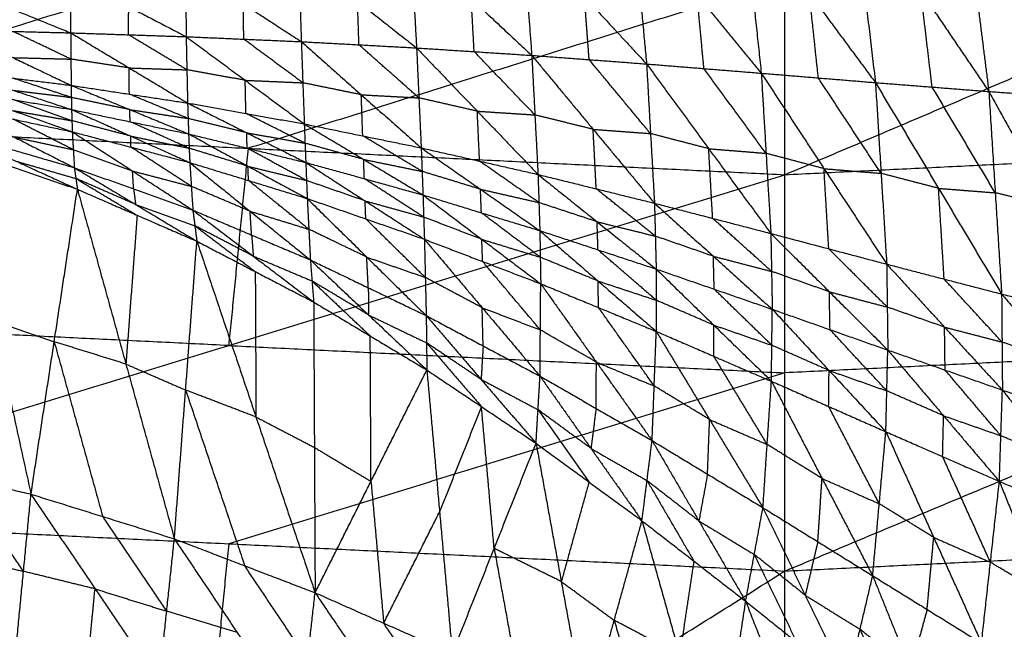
# Model space of a CAD drawing. Header units: millimetres. Extents: x -106 to 110, y -96 to 120.
# Tile 443 of 656: x -4.47 to 3.62, y -81.85 to -76.83. Entities that reach past the tile are written whole.
import ezdxf

# ---------------------------------------------------------------- set-up
doc = ezdxf.new("R2010")
doc.units = ezdxf.units.MM
doc.header["$MEASUREMENT"] = 0
doc.layers.add('Default', color=7, linetype='Continuous', true_color=0x000000)

msp = doc.modelspace()

# ---------------------------------------------------------------- linework, layer by layer
at = {"layer": 'Default'}
for points in [[(1.8192, -78.1082, 7.9444), (6.076, -76.2964, 7.4488), (10.3328, -74.4847, 6.9532)], [(-7.0086, -77.6745, 7.9444), (-2.5947, -76.2887, 7.4488), (1.8192, -74.903, 6.9532)], [(1.8192, -78.1082, 7.9444), (1.8192, -76.5056, 7.4488), (1.8192, -74.903, 6.9532)], [(3.2726, -75.6627, 3.078), (3.3844, -76.5434, 3.0122), (3.4961, -77.424, 2.9465)], [(3.2726, -75.6627, 3.078), (3.8495, -76.5761, 2.9339), (4.4264, -77.4894, 2.7897)], [(2.376, -75.773, 3.2312), (2.4698, -76.562, 3.1687), (2.5636, -77.3509, 3.1062)], [(2.376, -75.773, 3.2312), (2.936, -76.5985, 3.0888), (3.4961, -77.424, 2.9465)], [(1.4756, -75.8814, 3.3863), (1.5502, -76.5774, 3.3267), (1.6248, -77.2735, 3.2671)], [(1.4756, -75.8814, 3.3863), (2.0196, -76.6161, 3.2462), (2.5636, -77.3509, 3.1062)], [(0.5689, -75.989, 3.5409), (0.6253, -76.5932, 3.4836), (0.6816, -77.1974, 3.4264)], [(0.5689, -75.989, 3.5409), (1.0969, -76.6312, 3.404), (1.6248, -77.2735, 3.2671)], [(-0.3405, -76.0945, 3.692), (-0.3014, -76.6107, 3.6368), (-0.2623, -77.127, 3.5815)], [(-0.3405, -76.0945, 3.692), (0.1705, -76.646, 3.5592), (0.6816, -77.1974, 3.4264)], [(-1.2579, -76.1985, 3.8388), (-1.2337, -76.632, 3.7852), (-1.2095, -77.0655, 3.7316)], [(-1.2579, -76.1985, 3.8388), (-0.7601, -76.6627, 3.7101), (-0.2623, -77.127, 3.5815)], [(-2.1805, -76.2989, 3.9804), (-2.1689, -76.6565, 3.9287), (-2.1572, -77.0141, 3.877)], [(-2.1805, -76.2989, 3.9804), (-1.695, -76.6822, 3.856), (-1.2095, -77.0655, 3.7316)], [(-3.109, -76.3939, 4.1165), (-3.1067, -76.6835, 4.0672), (-3.1043, -76.9731, 4.018)], [(-3.109, -76.3939, 4.1165), (-2.6331, -76.704, 3.9967), (-2.1572, -77.0141, 3.877)], [(-4.0532, -76.9417, 4.154), (-4.0509, -76.7114, 4.2001), (-4.0485, -76.4811, 4.2462)], [(-4.0485, -76.4811, 4.2462), (-3.5764, -76.7271, 4.1321), (-3.1043, -76.9731, 4.018)], [(1.8192, -76.5056, 7.4488), (-0.3878, -77.1985, 7.6966), (-2.5947, -77.8913, 7.9444)], [(-4.9989, -76.557, 4.3684), (-4.526, -76.7493, 4.2612), (-4.0532, -76.9417, 4.154)], [(-0.7359, -77.0962, 3.6565), (-0.748, -76.8795, 3.6833), (-0.7601, -76.6627, 3.7101)], [(0.2096, -77.1622, 3.5039), (0.1901, -76.9041, 3.5316), (0.1705, -76.646, 3.5592)], [(1.1532, -77.2355, 3.3467), (1.1251, -76.9333, 3.3753), (1.0969, -76.6312, 3.404)], [(2.0942, -77.3122, 3.1866), (2.0569, -76.9641, 3.2164), (2.0196, -76.6161, 3.2462)], [(3.0299, -77.3874, 3.0263), (2.9829, -76.993, 3.0576), (2.936, -76.5985, 3.0888)], [(-3.5788, -76.9574, 4.086), (-3.5776, -76.8423, 4.109), (-3.5764, -76.7271, 4.1321)], [(-2.6308, -76.9936, 3.9475), (-2.632, -76.8488, 3.9721), (-2.6331, -76.704, 3.9967)], [(-1.6834, -77.0398, 3.8043), (-1.6892, -76.861, 3.8301), (-1.695, -76.6822, 3.856)], [(-5.0066, -76.9176, 4.2845), (-4.5299, -76.9296, 4.2192), (-4.0532, -76.9417, 4.154)], [(-5.0066, -76.9176, 4.2845), (-4.5285, -77.1455, 4.2615), (-4.0503, -77.3735, 4.2386)], [(-4.0518, -77.1576, 4.1963), (-4.2908, -77.0436, 4.2077), (-4.5299, -76.9296, 4.2192)], [(-4.0532, -76.9417, 4.154), (-4.0518, -77.1576, 4.1963), (-4.0503, -77.3735, 4.2386)], [(-4.0532, -76.9417, 4.154), (-3.5788, -76.9574, 4.086), (-3.1043, -76.9731, 4.018)], [(-4.0532, -76.9417, 4.154), (-3.5729, -77.2302, 4.1416), (-3.0925, -77.5188, 4.1292)], [(-3.0984, -77.2459, 4.0736), (-3.3386, -77.1017, 4.0798), (-3.5788, -76.9574, 4.086)], [(-3.1043, -76.9731, 4.018), (-3.0984, -77.2459, 4.0736), (-3.0925, -77.5188, 4.1292)], [(-3.1043, -76.9731, 4.018), (-2.6308, -76.9936, 3.9475), (-2.1572, -77.0141, 3.877)], [(-3.1043, -76.9731, 4.018), (-2.6186, -77.3319, 4.0188), (-2.1329, -77.6907, 4.0197)], [(-2.1451, -77.3524, 3.9483), (-2.3879, -77.173, 3.9479), (-2.6308, -76.9936, 3.9475)], [(-2.1572, -77.0141, 3.877), (-2.1451, -77.3524, 3.9483), (-2.1329, -77.6907, 4.0197)], [(-2.1572, -77.0141, 3.877), (-1.6834, -77.0398, 3.8043), (-1.2095, -77.0655, 3.7316)], [(-2.1572, -77.0141, 3.877), (-1.6644, -77.4508, 3.8935), (-1.1716, -77.8876, 3.91)], [(-1.1906, -77.4765, 3.8208), (-1.437, -77.2582, 3.8125), (-1.6834, -77.0398, 3.8043)], [(-1.2095, -77.0655, 3.7316), (-1.1906, -77.4765, 3.8208), (-1.1716, -77.8876, 3.91)], [(-1.2095, -77.0655, 3.7316), (-0.7359, -77.0962, 3.6565), (-0.2623, -77.127, 3.5815)], [(-1.2095, -77.0655, 3.7316), (-0.7103, -77.5859, 3.7653), (-0.2112, -78.1063, 3.799)], [(-4.5285, -77.1455, 4.2615), (-4.2901, -77.1516, 4.2289), (-4.0518, -77.1576, 4.1963)], [(-3.5729, -77.2302, 4.1416), (-3.8123, -77.1939, 4.1689), (-4.0518, -77.1576, 4.1963)], [(-0.2367, -77.6166, 3.6902), (-0.4863, -77.3564, 3.6734), (-0.7359, -77.0962, 3.6565)], [(-0.2623, -77.127, 3.5815), (-0.2367, -77.6166, 3.6902), (-0.2112, -78.1063, 3.799)], [(-0.2623, -77.127, 3.5815), (0.2096, -77.1622, 3.5039), (0.6816, -77.1974, 3.4264)], [(-0.2623, -77.127, 3.5815), (0.2422, -77.735, 3.6334), (0.7467, -78.343, 3.6853)], [(-3.5714, -77.4461, 4.1839), (-3.5721, -77.3382, 4.1627), (-3.5729, -77.2302, 4.1416)], [(-3.5729, -77.2302, 4.1416), (-3.3356, -77.2381, 4.1076), (-3.0984, -77.2459, 4.0736)], [(0.7141, -77.7702, 3.5558), (0.4619, -77.4662, 3.5299), (0.2096, -77.1622, 3.5039)], [(0.6816, -77.1974, 3.4264), (0.7141, -77.7702, 3.5558), (0.7467, -78.343, 3.6853)], [(0.6816, -77.1974, 3.4264), (1.1532, -77.2355, 3.3467), (1.6248, -77.2735, 3.2671)], [(0.6816, -77.1974, 3.4264), (1.1925, -77.8946, 3.4979), (1.7034, -78.5918, 3.5695)], [(1.6641, -77.9326, 3.4183), (1.4087, -77.5841, 3.3825), (1.1532, -77.2355, 3.3467)], [(-5.011, -77.2544, 4.3479), (-4.5307, -77.3139, 4.2932), (-4.0503, -77.3735, 4.2386)], [(-5.011, -77.2544, 4.3479), (-4.5287, -77.4136, 4.3374), (-4.0464, -77.5727, 4.327)], [(-4.0484, -77.4731, 4.2828), (-4.2895, -77.3935, 4.288), (-4.5307, -77.3139, 4.2932)], [(-2.6186, -77.3319, 4.0188), (-2.8585, -77.2889, 4.0462), (-3.0984, -77.2459, 4.0736)], [(1.6248, -77.2735, 3.2671), (1.6641, -77.9326, 3.4183), (1.7034, -78.5918, 3.5695)], [(1.6248, -77.2735, 3.2671), (2.0942, -77.3122, 3.1866), (2.5636, -77.3509, 3.1062)], [(1.6248, -77.2735, 3.2671), (2.1405, -78.0587, 3.36), (2.6561, -78.8439, 3.4529)], [(2.6099, -78.0974, 3.2795), (2.352, -77.7048, 3.2331), (2.0942, -77.3122, 3.1866)], [(-4.0503, -77.3735, 4.2386), (-4.0484, -77.4731, 4.2828), (-4.0464, -77.5727, 4.327)], [(-4.0503, -77.3735, 4.2386), (-3.5714, -77.4461, 4.1839), (-3.0925, -77.5188, 4.1292)], [(-4.0503, -77.3735, 4.2386), (-3.5673, -77.5731, 4.2394), (-3.0843, -77.7728, 4.2402)], [(-2.6127, -77.6047, 4.0744), (-2.6157, -77.4683, 4.0466), (-2.6186, -77.3319, 4.0188)], [(-2.6186, -77.3319, 4.0188), (-2.3818, -77.3422, 3.9836), (-2.1451, -77.3524, 3.9483)], [(-1.6644, -77.4508, 3.8935), (-1.9047, -77.4016, 3.9209), (-2.1451, -77.3524, 3.9483)], [(2.5636, -77.3509, 3.1062), (2.6099, -78.0974, 3.2795), (2.6561, -78.8439, 3.4529)], [(2.5636, -77.3509, 3.1062), (3.0299, -77.3874, 3.0263), (3.4961, -77.424, 2.9465)], [(2.5636, -77.3509, 3.1062), (3.0825, -78.2205, 3.2218), (3.6013, -79.0902, 3.3374)], [(3.5487, -78.2571, 3.142), (3.2893, -77.8223, 3.0842), (3.0299, -77.3874, 3.0263)], [(-5.0123, -77.4082, 4.4175), (-4.5294, -77.4905, 4.3722), (-4.0464, -77.5727, 4.327)], [(-5.0123, -77.4082, 4.4175), (-4.5265, -77.5819, 4.432), (-4.0408, -77.7556, 4.4465)], [(-4.5287, -77.4136, 4.3374), (-4.2886, -77.4433, 4.3101), (-4.0484, -77.4731, 4.2828)], [(-3.5673, -77.5731, 4.2394), (-3.8079, -77.5231, 4.2611), (-4.0484, -77.4731, 4.2828)], [(-3.0884, -77.6458, 4.1847), (-3.3299, -77.546, 4.1843), (-3.5714, -77.4461, 4.1839)], [(-1.6522, -77.7891, 3.9648), (-1.6583, -77.62, 3.9291), (-1.6644, -77.4508, 3.8935)], [(-1.6644, -77.4508, 3.8935), (-1.4275, -77.4637, 3.8571), (-1.1906, -77.4765, 3.8208)], [(-0.7103, -77.5859, 3.7653), (-0.9505, -77.5312, 3.793), (-1.1906, -77.4765, 3.8208)], [(3.4961, -77.424, 2.9465), (3.5487, -78.2571, 3.142), (3.6013, -79.0902, 3.3374)], [(3.4961, -77.424, 2.9465), (3.9613, -77.4567, 2.8681), (4.4264, -77.4894, 2.7897)], [(3.4961, -77.424, 2.9465), (4.0205, -78.3739, 3.0853), (4.5448, -79.3239, 3.2242)], [(-5.0128, -77.5477, 4.5126), (-4.5268, -77.6516, 4.4796), (-4.0408, -77.7556, 4.4465)], [(-5.0128, -77.5477, 4.5126), (-4.5182, -77.7993, 4.6519), (-4.0236, -78.0509, 4.7911)], [(-4.0436, -77.6641, 4.3867), (-4.2865, -77.5773, 4.3795), (-4.5294, -77.4905, 4.3722)], [(-3.0925, -77.5188, 4.1292), (-3.0884, -77.6458, 4.1847), (-3.0843, -77.7728, 4.2402)], [(-3.0925, -77.5188, 4.1292), (-2.6127, -77.6047, 4.0744), (-2.1329, -77.6907, 4.0197)], [(-3.0925, -77.5188, 4.1292), (-2.6066, -77.7633, 4.143), (-2.1207, -78.0079, 4.1567)], [(-4.5265, -77.5819, 4.432), (-4.2851, -77.623, 4.4094), (-4.0436, -77.6641, 4.3867)], [(-4.0464, -77.5727, 4.327), (-4.0436, -77.6641, 4.3867), (-4.0408, -77.7556, 4.4465)], [(-4.0464, -77.5727, 4.327), (-3.5654, -77.6728, 4.2836), (-3.0843, -77.7728, 4.2402)], [(-4.0464, -77.5727, 4.327), (-3.5604, -77.7906, 4.3578), (-3.0744, -78.0086, 4.3887)], [(-3.5654, -77.6728, 4.2836), (-3.5663, -77.6229, 4.2615), (-3.5673, -77.5731, 4.2394)], [(-3.5673, -77.5731, 4.2394), (-3.3279, -77.6095, 4.212), (-3.0884, -77.6458, 4.1847)], [(-2.1268, -77.8493, 4.0882), (-2.3697, -77.727, 4.0813), (-2.6127, -77.6047, 4.0744)], [(-0.6914, -77.9969, 3.8545), (-0.7009, -77.7914, 3.8099), (-0.7103, -77.5859, 3.7653)], [(-0.7103, -77.5859, 3.7653), (-0.4735, -77.6012, 3.7277), (-0.2367, -77.6166, 3.6902)], [(0.2422, -77.735, 3.6334), (0.0027, -77.6758, 3.6618), (-0.2367, -77.6166, 3.6902)], [(-7.0086, -77.6745, 7.9444), (-2.5947, -77.8913, 7.9444), (1.8192, -78.1082, 7.9444)], [(-4.0322, -77.9032, 4.6188), (-4.2795, -77.7774, 4.5492), (-4.5268, -77.6516, 4.4796)], [(-3.5604, -77.7906, 4.3578), (-3.802, -77.7274, 4.3723), (-4.0436, -77.6641, 4.3867)], [(-3.0794, -77.8907, 4.3145), (-3.3224, -77.7817, 4.299), (-3.5654, -77.6728, 4.2836)], [(-2.6066, -77.7633, 4.143), (-2.8475, -77.7046, 4.1638), (-3.0884, -77.6458, 4.1847)], [(-2.1329, -77.6907, 4.0197), (-2.1268, -77.8493, 4.0882), (-2.1207, -78.0079, 4.1567)], [(-2.1329, -77.6907, 4.0197), (-1.6522, -77.7891, 3.9648), (-1.1716, -77.8876, 3.91)], [(-2.1329, -77.6907, 4.0197), (-1.645, -77.9827, 4.0479), (-1.157, -78.2748, 4.0762)], [(1.8192, -81.3684, 9.1165), (6.2331, -79.5214, 8.5305), (10.6469, -77.6745, 7.9444)], [(1.8192, -78.1082, 7.9444), (6.2331, -77.8913, 7.9444), (10.6469, -77.6745, 7.9444)], [(-5.0111, -77.7647, 4.7887), (-4.5174, -77.9078, 4.7899), (-4.0236, -78.0509, 4.7911)], [(-5.0111, -77.7647, 4.7887), (-4.5048, -77.9966, 5.0207), (-3.9984, -78.2285, 5.2527)], [(-4.5182, -77.7993, 4.6519), (-4.2752, -77.8513, 4.6353), (-4.0322, -77.9032, 4.6188)], [(-4.0408, -77.7556, 4.4465), (-4.0322, -77.9032, 4.6188), (-4.0236, -78.0509, 4.7911)], [(-4.0408, -77.7556, 4.4465), (-3.5576, -77.8821, 4.4176), (-3.0744, -78.0086, 4.3887)], [(-4.0408, -77.7556, 4.4465), (-3.5449, -78.078, 4.6299), (-3.0491, -78.4005, 4.8132)], [(-3.5576, -77.8821, 4.4176), (-3.559, -77.8364, 4.3877), (-3.5604, -77.7906, 4.3578)], [(-3.5604, -77.7906, 4.3578), (-3.3199, -77.8407, 4.3361), (-3.0794, -77.8907, 4.3145)], [(-3.0843, -77.7728, 4.2402), (-3.0794, -77.8907, 4.3145), (-3.0744, -78.0086, 4.3887)], [(-3.0843, -77.7728, 4.2402), (-2.6025, -77.8904, 4.1984), (-2.1207, -78.0079, 4.1567)], [(-3.0843, -77.7728, 4.2402), (-2.5963, -78.0388, 4.2893), (-2.1084, -78.3048, 4.3385)], [(-2.6025, -77.8904, 4.1984), (-2.6045, -77.8269, 4.1707), (-2.6066, -77.7633, 4.143)], [(-2.6066, -77.7633, 4.143), (-2.3667, -77.8063, 4.1156), (-2.1268, -77.8493, 4.0882)], [(-1.1643, -78.0812, 3.9931), (-1.4083, -77.9352, 3.9789), (-1.6522, -77.7891, 3.9648)], [(0.2677, -78.2246, 3.7421), (0.255, -77.9798, 3.6878), (0.2422, -77.735, 3.6334)], [(0.2422, -77.735, 3.6334), (0.4782, -77.7526, 3.5946), (0.7141, -77.7702, 3.5558)], [(1.1925, -77.8946, 3.4979), (0.9533, -77.8324, 3.5269), (0.7141, -77.7702, 3.5558)], [(-5.0059, -77.8813, 5.1548), (-4.6931, -79.3088, 4.8544), (-4.3802, -80.7362, 4.5541)], [(-5.0059, -77.8813, 5.1548), (-4.5022, -78.0549, 5.2038), (-3.9984, -78.2285, 5.2527)], [(-3.0618, -78.2045, 4.601), (-3.3097, -78.0433, 4.5093), (-3.5576, -77.8821, 4.4176)], [(-1.645, -77.9827, 4.0479), (-1.8859, -77.916, 4.068), (-2.1268, -77.8493, 4.0882)], [(-3.5449, -78.078, 4.6299), (-3.7886, -77.9906, 4.6243), (-4.0322, -77.9032, 4.6188)], [(-2.5963, -78.0388, 4.2893), (-2.8378, -77.9648, 4.3019), (-3.0794, -77.8907, 4.3145)], [(-2.5947, -77.8913, 7.9444), (-2.6746, -78.7025, 8.2375), (-2.7545, -79.5136, 8.5305)], [(-2.1145, -78.1564, 4.2476), (-2.3585, -78.0234, 4.223), (-2.6025, -77.8904, 4.1984)], [(-1.1716, -77.8876, 3.91), (-1.1643, -78.0812, 3.9931), (-1.157, -78.2748, 4.0762)], [(-1.1716, -77.8876, 3.91), (-0.6914, -77.9969, 3.8545), (-0.2112, -78.1063, 3.799)], [(-1.1716, -77.8876, 3.91), (-0.684, -78.2281, 3.9534), (-0.1963, -78.5687, 3.9969)], [(1.225, -78.4674, 3.6274), (1.2088, -78.181, 3.5627), (1.1925, -77.8946, 3.4979)], [(1.1925, -77.8946, 3.4979), (1.4283, -77.9136, 3.4581), (1.6641, -77.9326, 3.4183)], [(2.1405, -78.0587, 3.36), (1.9023, -77.9957, 3.3891), (1.6641, -77.9326, 3.4183)], [(-4.5048, -77.9966, 5.0207), (-4.2579, -78.0681, 5.0213), (-4.011, -78.1397, 5.0219)], [(-3.0744, -78.0086, 4.3887), (-3.0618, -78.2045, 4.601), (-3.0491, -78.4005, 4.8132)], [(-3.0744, -78.0086, 4.3887), (-2.5914, -78.1567, 4.3636), (-2.1084, -78.3048, 4.3385)], [(-3.0744, -78.0086, 4.3887), (-2.5787, -78.4089, 4.6213), (-2.0829, -78.8092, 4.8539)], [(-2.5914, -78.1567, 4.3636), (-2.5939, -78.0978, 4.3265), (-2.5963, -78.0388, 4.2893)], [(-2.5963, -78.0388, 4.2893), (-2.3554, -78.0976, 4.2685), (-2.1145, -78.1564, 4.2476)], [(-2.1207, -78.0079, 4.1567), (-2.1145, -78.1564, 4.2476), (-2.1084, -78.3048, 4.3385)], [(-2.1207, -78.0079, 4.1567), (-1.6389, -78.1413, 4.1164), (-1.157, -78.2748, 4.0762)], [(-2.1207, -78.0079, 4.1567), (-1.633, -78.3236, 4.2258), (-1.1454, -78.6393, 4.2949)], [(-1.6389, -78.1413, 4.1164), (-1.6419, -78.062, 4.0822), (-1.645, -77.9827, 4.0479)], [(-1.645, -77.9827, 4.0479), (-1.4046, -78.032, 4.0205), (-1.1643, -78.0812, 3.9931)], [(-0.2037, -78.3375, 3.8979), (-0.4476, -78.1672, 3.8762), (-0.6914, -77.9969, 3.8545)], [(-7.3282, -80.919, 9.1165), (-2.7545, -79.5136, 8.5305), (1.8192, -78.1082, 7.9444)], [(-4.0236, -78.0509, 4.7911), (-4.011, -78.1397, 5.0219), (-3.9984, -78.2285, 5.2527)], [(-4.0236, -78.0509, 4.7911), (-3.5363, -78.2257, 4.8021), (-3.0491, -78.4005, 4.8132)], [(-4.0236, -78.0509, 4.7911), (-3.5198, -78.3533, 5.0882), (-3.0161, -78.6556, 5.3852)], [(-3.5363, -78.2257, 4.8021), (-3.5406, -78.1519, 4.716), (-3.5449, -78.078, 4.6299)], [(-3.5449, -78.078, 4.6299), (-3.3033, -78.1413, 4.6154), (-3.0618, -78.2045, 4.601)], [(-0.684, -78.2281, 3.9534), (-0.9241, -78.1546, 3.9733), (-1.1643, -78.0812, 3.9931)], [(-0.2112, -78.1063, 3.799), (-0.2037, -78.3375, 3.8979), (-0.1963, -78.5687, 3.9969)], [(-0.2112, -78.1063, 3.799), (0.2677, -78.2246, 3.7421), (0.7467, -78.343, 3.6853)], [(-0.2112, -78.1063, 3.799), (0.2747, -78.4954, 3.8581), (0.7605, -78.8845, 3.9173)], [(1.8192, -81.3684, 9.1165), (1.8192, -79.7383, 8.5305), (1.8192, -78.1082, 7.9444)], [(2.1798, -78.7179, 3.5112), (2.1601, -78.3883, 3.4356), (2.1405, -78.0587, 3.36)], [(2.1405, -78.0587, 3.36), (2.3752, -78.078, 3.3198), (2.6099, -78.0974, 3.2795)], [(3.0825, -78.2205, 3.2218), (2.8462, -78.159, 3.2507), (2.6099, -78.0974, 3.2795)], [(-4.011, -78.1397, 5.0219), (-3.7591, -78.2909, 5.1704), (-3.5073, -78.4421, 5.319)], [(-3.5198, -78.3533, 5.0882), (-3.7654, -78.2465, 5.055), (-4.011, -78.1397, 5.0219)], [(-2.5787, -78.4089, 4.6213), (-2.8202, -78.3067, 4.6111), (-3.0618, -78.2045, 4.601)], [(-2.0957, -78.557, 4.5962), (-2.3435, -78.3569, 4.4799), (-2.5914, -78.1567, 4.3636)], [(-1.633, -78.3236, 4.2258), (-1.8738, -78.24, 4.2367), (-2.1145, -78.1564, 4.2476)], [(-1.1512, -78.4571, 4.1855), (-1.395, -78.2992, 4.151), (-1.6389, -78.1413, 4.1164)], [(-4.3802, -80.7362, 4.5541), (-4.1893, -79.4823, 4.9034), (-3.9984, -78.2285, 5.2527)], [(-3.9984, -78.2285, 5.2527), (-3.5998, -79.6659, 5.0105), (-3.2012, -81.1034, 4.7684)], [(-3.9984, -78.2285, 5.2527), (-3.5073, -78.4421, 5.319), (-3.0161, -78.6556, 5.3852)], [(-3.5363, -78.2257, 4.8021), (-3.5281, -78.2895, 4.9452), (-3.5198, -78.3533, 5.0882)], [(-1.157, -78.2748, 4.0762), (-1.1512, -78.4571, 4.1855), (-1.1454, -78.6393, 4.2949)], [(-1.157, -78.2748, 4.0762), (-0.6767, -78.4217, 4.0366), (-0.1963, -78.5687, 3.9969)], [(-1.157, -78.2748, 4.0762), (-0.6729, -78.6402, 4.166), (-0.1887, -79.0056, 4.2559)], [(-0.6767, -78.4217, 4.0366), (-0.6803, -78.3249, 3.995), (-0.684, -78.2281, 3.9534)], [(-0.684, -78.2281, 3.9534), (-0.4439, -78.2828, 3.9257), (-0.2037, -78.3375, 3.8979)], [(0.7536, -78.6138, 3.8013), (0.5107, -78.4192, 3.7717), (0.2677, -78.2246, 3.7421)], [(3.1287, -78.9671, 3.3952), (3.1056, -78.5938, 3.3085), (3.0825, -78.2205, 3.2218)], [(3.0825, -78.2205, 3.2218), (3.3156, -78.2388, 3.1819), (3.5487, -78.2571, 3.142)], [(4.0205, -78.3739, 3.0853), (3.7846, -78.3155, 3.1136), (3.5487, -78.2571, 3.142)], [(-3.5198, -78.3533, 5.0882), (-3.2762, -78.4407, 5.0937), (-3.0326, -78.5281, 5.0992)], [(-2.1084, -78.3048, 4.3385), (-2.0957, -78.557, 4.5962), (-2.0829, -78.8092, 4.8539)], [(-2.1084, -78.3048, 4.3385), (-1.6269, -78.4721, 4.3167), (-1.1454, -78.6393, 4.2949)], [(-2.1084, -78.3048, 4.3385), (-1.6193, -78.7863, 4.6247), (-1.1302, -79.2677, 4.9109)], [(-1.6269, -78.4721, 4.3167), (-1.6299, -78.3979, 4.2713), (-1.633, -78.3236, 4.2258)], [(-1.633, -78.3236, 4.2258), (-1.3921, -78.3903, 4.2057), (-1.1512, -78.4571, 4.1855)], [(0.2747, -78.4954, 3.8581), (0.0355, -78.4164, 3.878), (-0.2037, -78.3375, 3.8979)], [(0.7467, -78.343, 3.6853), (0.7536, -78.6138, 3.8013), (0.7605, -78.8845, 3.9173)], [(0.7467, -78.343, 3.6853), (1.225, -78.4674, 3.6274), (1.7034, -78.5918, 3.5695)], [(0.7467, -78.343, 3.6853), (1.2309, -78.7792, 3.7614), (1.7152, -79.2155, 3.8374)], [(-3.5073, -78.4421, 5.319), (-3.5535, -79.054, 5.1648), (-3.5998, -79.6659, 5.0105)], [(-3.0491, -78.4005, 4.8132), (-3.0326, -78.5281, 5.0992), (-3.0161, -78.6556, 5.3852)], [(-3.0491, -78.4005, 4.8132), (-2.566, -78.6048, 4.8335), (-2.0829, -78.8092, 4.8539)], [(-3.0491, -78.4005, 4.8132), (-2.5524, -78.7782, 5.182), (-2.0557, -79.1558, 5.5508)], [(-2.566, -78.6048, 4.8335), (-2.5723, -78.5069, 4.7274), (-2.5787, -78.4089, 4.6213)], [(-2.5787, -78.4089, 4.6213), (-2.3372, -78.4829, 4.6087), (-2.0957, -78.557, 4.5962)], [(-0.1925, -78.7871, 4.1264), (-0.4346, -78.6044, 4.0815), (-0.6767, -78.4217, 4.0366)], [(-3.0326, -78.5281, 5.0992), (-2.7843, -78.7169, 5.2836), (-2.5359, -78.9057, 5.468)], [(-2.5524, -78.7782, 5.182), (-2.7925, -78.6531, 5.1406), (-3.0326, -78.5281, 5.0992)], [(-1.1378, -78.9535, 4.6029), (-1.3823, -78.7128, 4.4598), (-1.6269, -78.4721, 4.3167)], [(-0.6729, -78.6402, 4.166), (-0.912, -78.5486, 4.1758), (-1.1512, -78.4571, 4.1855)], [(0.2821, -78.7266, 3.9571), (0.2784, -78.611, 3.9076), (0.2747, -78.4954, 3.8581)], [(0.2747, -78.4954, 3.8581), (0.5141, -78.5546, 3.8297), (0.7536, -78.6138, 3.8013)], [(1.7093, -78.9036, 3.7034), (1.4672, -78.6855, 3.6654), (1.225, -78.4674, 3.6274)], [(-2.566, -78.6048, 4.8335), (-2.5592, -78.6915, 5.0077), (-2.5524, -78.7782, 5.182)], [(-1.6193, -78.7863, 4.6247), (-1.8575, -78.6716, 4.6104), (-2.0957, -78.557, 4.5962)], [(-0.1963, -78.5687, 3.9969), (-0.1925, -78.7871, 4.1264), (-0.1887, -79.0056, 4.2559)], [(-0.1963, -78.5687, 3.9969), (0.2821, -78.7266, 3.9571), (0.7605, -78.8845, 3.9173)], [(-0.1963, -78.5687, 3.9969), (0.2827, -78.983, 4.1082), (0.7618, -79.3974, 4.2195)], [(1.2309, -78.7792, 3.7614), (0.9923, -78.6965, 3.7813), (0.7536, -78.6138, 3.8013)], [(1.7034, -78.5918, 3.5695), (1.7093, -78.9036, 3.7034), (1.7152, -79.2155, 3.8374)], [(1.7034, -78.5918, 3.5695), (2.1798, -78.7179, 3.5112), (2.6561, -78.8439, 3.4529)], [(1.7034, -78.5918, 3.5695), (2.1843, -79.0713, 3.6636), (2.6653, -79.5508, 3.7578)], [(-3.2012, -81.1034, 4.7684), (-3.1087, -79.8795, 5.0768), (-3.0161, -78.6556, 5.3852)], [(-3.0161, -78.6556, 5.3852), (-2.5359, -78.9057, 5.468), (-2.0557, -79.1558, 5.5508)], [(-3.0161, -78.6556, 5.3852), (-2.53, -80.1013, 5.2081), (-2.0439, -81.5469, 5.0309)], [(-1.1454, -78.6393, 4.2949), (-1.1378, -78.9535, 4.6029), (-1.1302, -79.2677, 4.9109)], [(-1.1454, -78.6393, 4.2949), (-0.67, -79.2025, 4.638), (-0.1945, -79.7656, 4.9811)], [(-1.1454, -78.6393, 4.2949), (-0.667, -78.8224, 4.2754), (-0.1887, -79.0056, 4.2559)], [(-0.667, -78.8224, 4.2754), (-0.6699, -78.7313, 4.2207), (-0.6729, -78.6402, 4.166)], [(-0.6729, -78.6402, 4.166), (-0.4327, -78.7136, 4.1462), (-0.1925, -78.7871, 4.1264)], [(0.7612, -79.141, 4.0684), (0.5216, -78.9338, 4.0128), (0.2821, -78.7266, 3.9571)], [(2.6607, -79.1974, 3.6053), (2.4202, -78.9576, 3.5582), (2.1798, -78.7179, 3.5112)], [(-2.5524, -78.7782, 5.182), (-2.3109, -78.8803, 5.1921), (-2.0693, -78.9825, 5.2023)], [(-2.0829, -78.8092, 4.8539), (-2.0693, -78.9825, 5.2023), (-2.0557, -79.1558, 5.5508)], [(-2.0829, -78.8092, 4.8539), (-1.6066, -79.0384, 4.8824), (-1.1302, -79.2677, 4.9109)], [(-2.0829, -78.8092, 4.8539), (-1.604, -79.2619, 5.2996), (-1.125, -79.7146, 5.7453)], [(-1.6066, -79.0384, 4.8824), (-1.6129, -78.9124, 4.7535), (-1.6193, -78.7863, 4.6247)], [(-1.6193, -78.7863, 4.6247), (-1.3785, -78.8699, 4.6138), (-1.1378, -78.9535, 4.6029)], [(-0.1916, -79.3856, 4.6185), (-0.4293, -79.104, 4.447), (-0.667, -78.8224, 4.2754)], [(0.2827, -78.983, 4.1082), (0.0451, -78.8851, 4.1173), (-0.1925, -78.7871, 4.1264)], [(1.2378, -79.05, 3.8773), (1.2344, -78.9146, 3.8194), (1.2309, -78.7792, 3.7614)], [(1.2309, -78.7792, 3.7614), (1.4701, -78.8414, 3.7324), (1.7093, -78.9036, 3.7034)], [(2.6561, -78.8439, 3.4529), (2.6607, -79.1974, 3.6053), (2.6653, -79.5508, 3.7578)], [(2.6561, -78.8439, 3.4529), (3.1287, -78.9671, 3.3952), (3.6013, -79.0902, 3.3374)], [(2.6561, -78.8439, 3.4529), (3.1319, -79.3619, 3.5663), (3.6077, -79.8799, 3.6797)], [(-2.5359, -78.9057, 5.468), (-2.533, -79.5035, 5.338), (-2.53, -80.1013, 5.2081)], [(0.7605, -78.8845, 3.9173), (0.7612, -79.141, 4.0684), (0.7618, -79.3974, 4.2195)], [(0.7605, -78.8845, 3.9173), (1.2344, -79.3458, 4.0513), (1.7083, -79.8071, 4.1853)], [(0.7605, -78.8845, 3.9173), (1.2378, -79.05, 3.8773), (1.7152, -79.2155, 3.8374)], [(2.1843, -79.0713, 3.6636), (1.9468, -78.9875, 3.6835), (1.7093, -78.9036, 3.7034)], [(-2.0693, -78.9825, 5.2023), (-1.8299, -79.2088, 5.4252), (-1.5904, -79.4352, 5.648)], [(-1.604, -79.2619, 5.2996), (-1.8367, -79.1222, 5.251), (-2.0693, -78.9825, 5.2023)], [(-0.67, -79.2025, 4.638), (-0.9039, -79.078, 4.6205), (-1.1378, -78.9535, 4.6029)], [(-0.1945, -79.7656, 4.9811), (-0.1916, -79.3856, 4.6185), (-0.1887, -79.0056, 4.2559)], [(-0.1887, -79.0056, 4.2559), (0.2691, -79.6504, 4.6591), (0.7269, -80.2952, 5.0623)], [(-0.1887, -79.0056, 4.2559), (0.2866, -79.2015, 4.2377), (0.7618, -79.3974, 4.2195)], [(0.2866, -79.2015, 4.2377), (0.2847, -79.0923, 4.173), (0.2827, -78.983, 4.1082)], [(0.2827, -78.983, 4.1082), (0.522, -79.062, 4.0883), (0.7612, -79.141, 4.0684)], [(3.6045, -79.485, 3.5086), (3.3666, -79.226, 3.4519), (3.1287, -78.9671, 3.3952)], [(-1.6066, -79.0384, 4.8824), (-1.6053, -79.1502, 5.091), (-1.604, -79.2619, 5.2996)], [(1.7118, -79.5113, 4.0114), (1.4748, -79.2807, 3.9444), (1.2378, -79.05, 3.8773)], [(2.1902, -79.3831, 3.7976), (2.1873, -79.2272, 3.7306), (2.1843, -79.0713, 3.6636)], [(2.1843, -79.0713, 3.6636), (2.4225, -79.1343, 3.6345), (2.6607, -79.1974, 3.6053)], [(3.6013, -79.0902, 3.3374), (3.6045, -79.485, 3.5086), (3.6077, -79.8799, 3.6797)], [(3.6013, -79.0902, 3.3374), (4.0731, -79.207, 3.2808), (4.5448, -79.3239, 3.2242)], [(3.6013, -79.0902, 3.3374), (4.0754, -79.6425, 3.4706), (4.5494, -80.1948, 3.6037)], [(-2.0557, -79.1558, 5.5508), (-2.0498, -80.3513, 5.2908), (-2.0439, -81.5469, 5.0309)], [(-2.0557, -79.1558, 5.5508), (-1.5904, -79.4352, 5.648), (-1.125, -79.7146, 5.7453)], [(1.2344, -79.3458, 4.0513), (0.9978, -79.2434, 4.0599), (0.7612, -79.141, 4.0684)], [(-1.604, -79.2619, 5.2996), (-1.3658, -79.3765, 5.3139), (-1.1276, -79.4911, 5.3281)], [(-0.6624, -79.5167, 4.946), (-0.6662, -79.3596, 4.792), (-0.67, -79.2025, 4.638)], [(-0.67, -79.2025, 4.638), (-0.4308, -79.294, 4.6283), (-0.1916, -79.3856, 4.6185)], [(0.7444, -79.8463, 4.6409), (0.5155, -79.5239, 4.4393), (0.2866, -79.2015, 4.2377)], [(1.7083, -79.8071, 4.1853), (1.7118, -79.5113, 4.0114), (1.7152, -79.2155, 3.8374)], [(1.7152, -79.2155, 3.8374), (2.1822, -79.7189, 3.9952), (2.6493, -80.2223, 4.1531)], [(1.7152, -79.2155, 3.8374), (2.1902, -79.3831, 3.7976), (2.6653, -79.5508, 3.7578)], [(3.1319, -79.3619, 3.5663), (2.8963, -79.2796, 3.5858), (2.6607, -79.1974, 3.6053)], [(-2.7545, -79.5136, 8.5305), (-4.9614, -79.4052, 8.5305), (-7.1684, -79.2967, 8.5305)], [(-4.6931, -79.3088, 4.8544), (-4.4412, -79.3955, 4.8789), (-4.1893, -79.4823, 4.9034)], [(-1.1302, -79.2677, 4.9109), (-1.1276, -79.4911, 5.3281), (-1.125, -79.7146, 5.7453)], [(-1.1302, -79.2677, 4.9109), (-0.6787, -79.7924, 5.4378), (-0.2273, -80.3172, 5.9646)], [(-1.1302, -79.2677, 4.9109), (-0.6624, -79.5167, 4.946), (-0.1945, -79.7656, 4.9811)], [(0.2691, -79.6504, 4.6591), (0.0388, -79.518, 4.6388), (-0.1916, -79.3856, 4.6185)], [(0.7269, -80.2952, 5.0623), (0.7444, -79.8463, 4.6409), (0.7618, -79.3974, 4.2195)], [(0.7618, -79.3974, 4.2195), (1.2002, -80.1223, 4.6862), (1.6386, -80.8472, 5.1528)], [(0.7618, -79.3974, 4.2195), (1.2351, -79.6023, 4.2024), (1.7083, -79.8071, 4.1853)], [(1.2351, -79.6023, 4.2024), (1.2348, -79.4741, 4.1269), (1.2344, -79.3458, 4.0513)], [(1.2344, -79.3458, 4.0513), (1.4731, -79.4286, 4.0313), (1.7118, -79.5113, 4.0114)], [(2.6573, -79.8865, 3.9554), (2.4237, -79.6348, 3.8765), (2.1902, -79.3831, 3.7976)], [(3.1365, -79.7153, 3.7187), (3.1342, -79.5386, 3.6425), (3.1319, -79.3619, 3.5663)], [(3.1319, -79.3619, 3.5663), (3.3682, -79.4235, 3.5374), (3.6045, -79.485, 3.5086)], [(-4.1893, -79.4823, 4.9034), (-3.99, -80.2011, 4.7823), (-3.7907, -80.9198, 4.6612)], [(-3.5998, -79.6659, 5.0105), (-3.8946, -79.5741, 4.957), (-4.1893, -79.4823, 4.9034)], [(-1.5845, -80.6307, 5.3881), (-1.5874, -80.0329, 5.5181), (-1.5904, -79.4352, 5.648)], [(-1.1276, -79.4911, 5.3281), (-0.9019, -79.7535, 5.5916), (-0.6761, -80.0159, 5.855)], [(-0.6787, -79.7924, 5.4378), (-0.9032, -79.6418, 5.3829), (-1.1276, -79.4911, 5.3281)], [(4.0754, -79.6425, 3.4706), (3.8399, -79.5638, 3.4896), (3.6045, -79.485, 3.5086)], [(-2.7545, -79.5136, 8.5305), (-0.4677, -79.6259, 8.5305), (1.8192, -79.7383, 8.5305)], [(-0.6624, -79.5167, 4.946), (-0.6706, -79.6546, 5.1919), (-0.6787, -79.7924, 5.4378)], [(2.1822, -79.7189, 3.9952), (1.947, -79.6151, 4.0033), (1.7118, -79.5113, 4.0114)], [(6.2331, -79.5214, 8.5305), (4.0261, -79.6298, 8.5305), (1.8192, -79.7383, 8.5305)], [(2.6493, -80.2223, 4.1531), (2.6573, -79.8865, 3.9554), (2.6653, -79.5508, 3.7578)], [(2.6653, -79.5508, 3.7578), (3.1239, -80.091, 3.9404), (3.5825, -80.6312, 4.1231)], [(2.6653, -79.5508, 3.7578), (3.1365, -79.7153, 3.7187), (3.6077, -79.8799, 3.6797)], [(-3.5998, -79.6659, 5.0105), (-3.3542, -79.7727, 5.0437), (-3.1087, -79.8795, 5.0768)], [(0.2662, -80.0304, 5.0217), (0.2677, -79.8404, 4.8404), (0.2691, -79.6504, 4.6591)], [(0.2691, -79.6504, 4.6591), (0.5068, -79.7483, 4.65), (0.7444, -79.8463, 4.6409)], [(1.6734, -80.3272, 4.6691), (1.4543, -79.9647, 4.4357), (1.2351, -79.6023, 4.2024)], [(1.8192, -79.7383, 8.5305), (-0.4677, -80.441, 8.8235), (-2.7545, -81.1437, 9.1165)], [(-2.0439, -81.5469, 5.0309), (-1.5845, -80.6307, 5.3881), (-1.125, -79.7146, 5.7453)], [(-1.125, -79.7146, 5.7453), (-1.0203, -80.881, 5.5409), (-0.9157, -82.0475, 5.3365)], [(-1.125, -79.7146, 5.7453), (-0.6761, -80.0159, 5.855), (-0.2273, -80.3172, 5.9646)], [(2.1788, -80.0147, 4.1692), (2.1805, -79.8668, 4.0822), (2.1822, -79.7189, 3.9952)], [(2.1822, -79.7189, 3.9952), (2.4197, -79.8027, 3.9753), (2.6573, -79.8865, 3.9554)], [(3.5951, -80.2555, 3.9014), (3.3658, -79.9854, 3.8101), (3.1365, -79.7153, 3.7187)], [(-0.6787, -79.7924, 5.4378), (-0.4448, -79.9169, 5.4553), (-0.2109, -80.0414, 5.4729)], [(-0.2273, -80.3172, 5.9646), (-0.2109, -80.0414, 5.4729), (-0.1945, -79.7656, 4.9811)], [(-0.1945, -79.7656, 4.9811), (0.2247, -80.3601, 5.5936), (0.6439, -80.9546, 6.206)], [(-0.1945, -79.7656, 4.9811), (0.2662, -80.0304, 5.0217), (0.7269, -80.2952, 5.0623)], [(1.6386, -80.8472, 5.1528), (1.6734, -80.3272, 4.6691), (1.7083, -79.8071, 4.1853)], [(1.7083, -79.8071, 4.1853), (2.1246, -80.6071, 4.7177), (2.5409, -81.407, 5.2501)], [(1.7083, -79.8071, 4.1853), (2.1788, -80.0147, 4.1692), (2.6493, -80.2223, 4.1531)], [(-3.1087, -79.8795, 5.0768), (-2.8656, -80.6023, 4.9882), (-2.6226, -81.3251, 4.8996)], [(-2.53, -80.1013, 5.2081), (-2.8193, -79.9904, 5.1424), (-3.1087, -79.8795, 5.0768)], [(1.2002, -80.1223, 4.6862), (0.9723, -79.9843, 4.6635), (0.7444, -79.8463, 4.6409)], [(3.1239, -80.091, 3.9404), (2.8906, -79.9888, 3.9479), (2.6573, -79.8865, 3.9554)], [(3.5825, -80.6312, 4.1231), (3.5951, -80.2555, 3.9014), (3.6077, -79.8799, 3.6797)], [(3.6077, -79.8799, 3.6797), (4.062, -80.4524, 3.8874), (4.5164, -81.025, 4.0951)], [(3.6077, -79.8799, 3.6797), (4.0785, -80.0373, 3.6417), (4.5494, -80.1948, 3.6037)], [(-0.6761, -80.0159, 5.855), (-0.8482, -80.4485, 5.698), (-1.0203, -80.881, 5.5409)], [(-0.5715, -81.1824, 5.6506), (-0.6238, -80.5991, 5.7528), (-0.6761, -80.0159, 5.855)], [(-0.2109, -80.0414, 5.4729), (-0.0013, -80.3386, 5.7791), (0.2083, -80.6359, 6.0853)], [(0.2247, -80.3601, 5.5936), (0.0069, -80.2008, 5.5332), (-0.2109, -80.0414, 5.4729)], [(0.2662, -80.0304, 5.0217), (0.2455, -80.1953, 5.3076), (0.2247, -80.3601, 5.5936)], [(2.5951, -80.8147, 4.7016), (2.3869, -80.4147, 4.4354), (2.1788, -80.0147, 4.1692)], [(-2.53, -80.1013, 5.2081), (-2.2899, -80.2263, 5.2494), (-2.0498, -80.3513, 5.2908)], [(1.1828, -80.5712, 5.1075), (1.1915, -80.3468, 4.8969), (1.2002, -80.1223, 4.6862)], [(1.2002, -80.1223, 4.6862), (1.4368, -80.2248, 4.6776), (1.6734, -80.3272, 4.6691)], [(3.1159, -80.4267, 4.1381), (3.1199, -80.2589, 4.0393), (3.1239, -80.091, 3.9404)], [(3.1239, -80.091, 3.9404), (3.3595, -80.1733, 3.9209), (3.5951, -80.2555, 3.9014)], [(2.5409, -81.407, 5.2501), (2.5951, -80.8147, 4.7016), (2.6493, -80.2223, 4.1531)], [(2.6493, -80.2223, 4.1531), (3.0426, -81.0918, 4.7527), (3.436, -81.9614, 5.3523)], [(2.6493, -80.2223, 4.1531), (3.1159, -80.4267, 4.1381), (3.5825, -80.6312, 4.1231)], [(0.6439, -80.9546, 6.206), (0.6854, -80.6249, 5.6342), (0.7269, -80.2952, 5.0623)], [(0.7269, -80.2952, 5.0623), (1.1118, -80.9561, 5.7645), (1.4966, -81.617, 6.4668)], [(0.7269, -80.2952, 5.0623), (1.1828, -80.5712, 5.1075), (1.6386, -80.8472, 5.1528)], [(4.062, -80.4524, 3.8874), (3.8286, -80.354, 3.8944), (3.5951, -80.2555, 3.9014)], [(-2.0498, -80.3513, 5.2908), (-1.8172, -80.491, 5.3395), (-1.5845, -80.6307, 5.3881)], [(-0.9157, -82.0475, 5.3365), (-0.5715, -81.1824, 5.6506), (-0.2273, -80.3172, 5.9646)], [(-0.2273, -80.3172, 5.9646), (-0.0198, -81.4548, 5.8228), (0.1877, -82.5925, 5.681)], [(-0.2273, -80.3172, 5.9646), (0.2083, -80.6359, 6.0853), (0.6439, -80.9546, 6.206)], [(0.2247, -80.3601, 5.5936), (0.4551, -80.4925, 5.6139), (0.6854, -80.6249, 5.6342)], [(2.1246, -80.6071, 4.7177), (1.899, -80.4671, 4.6934), (1.6734, -80.3272, 4.6691)], [(-5.5709, -80.4569, 4.3917), (-4.9756, -80.5965, 4.4729), (-4.3802, -80.7362, 4.5541)], [(3.5093, -81.2963, 4.7377), (3.3126, -80.8615, 4.4379), (3.1159, -80.4267, 4.1381)], [(-4.4417, -81.3707, 4.5302), (-4.7086, -80.9836, 4.5016), (-4.9756, -80.5965, 4.4729)], [(-1.5845, -80.6307, 5.3881), (-1.5321, -81.214, 5.2859), (-1.4798, -81.7972, 5.1837)], [(0.2083, -80.6359, 6.0853), (0.0943, -81.0453, 5.9541), (-0.0198, -81.4548, 5.8228)], [(0.6854, -80.6249, 5.6342), (0.8779, -80.9553, 5.9853), (1.0703, -81.2858, 6.3364)], [(1.1118, -80.9561, 5.7645), (0.8986, -80.7905, 5.6993), (0.6854, -80.6249, 5.6342)], [(1.1828, -80.5712, 5.1075), (1.1473, -80.7637, 5.436), (1.1118, -80.9561, 5.7645)], [(2.0898, -81.1271, 5.2015), (2.1072, -80.8671, 4.9596), (2.1246, -80.6071, 4.7177)], [(2.1246, -80.6071, 4.7177), (2.3599, -80.7109, 4.7097), (2.5951, -80.8147, 4.7016)], [(3.436, -81.9614, 5.3523), (3.5093, -81.2963, 4.7377), (3.5825, -80.6312, 4.1231)], [(3.5825, -80.6312, 4.1231), (3.9589, -81.5658, 4.7903), (4.3354, -82.5005, 5.4574)], [(3.5825, -80.6312, 4.1231), (4.0495, -80.8281, 4.1091), (4.5164, -81.025, 4.0951)], [(-4.5031, -82.0051, 4.5064), (-4.4417, -81.3707, 4.5302), (-4.3802, -80.7362, 4.5541)], [(-4.3802, -80.7362, 4.5541), (-3.8537, -81.5149, 4.6398), (-3.3272, -82.2935, 4.7255)], [(-4.3802, -80.7362, 4.5541), (-3.7907, -80.9198, 4.6612), (-3.2012, -81.1034, 4.7684)], [(-1.4798, -81.7972, 5.1837), (-1.2501, -81.3391, 5.3623), (-1.0203, -80.881, 5.5409)], [(1.4966, -81.617, 6.4668), (1.5676, -81.2321, 5.8098), (1.6386, -80.8472, 5.1528)], [(1.6386, -80.8472, 5.1528), (1.9863, -81.5676, 5.947), (2.3341, -82.288, 6.7411)], [(1.6386, -80.8472, 5.1528), (2.0898, -81.1271, 5.2015), (2.5409, -81.407, 5.2501)], [(3.0426, -81.0918, 4.7527), (2.8189, -80.9532, 4.7271), (2.5951, -80.8147, 4.7016)], [(-7.3282, -80.919, 9.1165), (-2.7545, -81.1437, 9.1165), (1.8192, -81.3684, 9.1165)], [(-3.2642, -81.6985, 4.7469), (-3.5275, -81.3091, 4.7041), (-3.7907, -80.9198, 4.6612)], [(0.1877, -82.5925, 5.681), (0.4158, -81.7735, 5.9435), (0.6439, -80.9546, 6.206)], [(0.6439, -80.9546, 6.206), (0.954, -82.0585, 6.1313), (1.2641, -83.1624, 6.0565)], [(0.6439, -80.9546, 6.206), (1.0703, -81.2858, 6.3364), (1.4966, -81.617, 6.4668)], [(1.1118, -80.9561, 5.7645), (1.3397, -81.0941, 5.7872), (1.5676, -81.2321, 5.8098)], [(1.8192, -87.9899, 12.0172), (6.3928, -84.4545, 10.5669), (10.9665, -80.919, 9.1165)], [(1.8192, -81.3684, 9.1165), (6.3928, -81.1437, 9.1165), (10.9665, -80.919, 9.1165)], [(-3.3272, -82.2935, 4.7255), (-3.2642, -81.6985, 4.7469), (-3.2012, -81.1034, 4.7684)], [(-3.2012, -81.1034, 4.7684), (-2.6843, -81.8748, 4.8802), (-2.1674, -82.6463, 4.9921)], [(-3.2012, -81.1034, 4.7684), (-2.6226, -81.3251, 4.8996), (-2.0439, -81.5469, 5.0309)], [(2.9885, -81.6842, 5.3012), (3.0156, -81.388, 5.0269), (3.0426, -81.0918, 4.7527)], [(3.0426, -81.0918, 4.7527), (3.276, -81.1941, 4.7452), (3.5093, -81.2963, 4.7377)], [(-2.7545, -81.1437, 9.1165), (-2.9168, -82.7911, 9.8417), (-3.079, -84.4385, 10.5669)], [(-0.5715, -81.1824, 5.6506), (-0.4677, -81.7512, 5.5796), (-0.364, -82.32, 5.5087)], [(-0.0198, -81.4548, 5.8228), (-0.2956, -81.3186, 5.7367), (-0.5715, -81.1824, 5.6506)], [(2.0898, -81.1271, 5.2015), (2.038, -81.3474, 5.5742), (1.9863, -81.5676, 5.947)], [(-5.037, -81.231, 4.4491), (-4.7393, -81.3008, 4.4897), (-4.4417, -81.3707, 4.5302)], [(1.0703, -81.2858, 6.3364), (1.0121, -81.6721, 6.2338), (0.954, -82.0585, 6.1313)], [(1.5676, -81.2321, 5.8098), (1.7415, -81.5923, 6.2069), (1.9154, -81.9525, 6.6039)], [(1.9863, -81.5676, 5.947), (1.777, -81.3999, 5.8784), (1.5676, -81.2321, 5.8098)], [(-2.1057, -82.0966, 5.0115), (-2.3641, -81.7108, 4.9556), (-2.6226, -81.3251, 4.8996)], [(3.9589, -81.5658, 4.7903), (3.7341, -81.4311, 4.764), (3.5093, -81.2963, 4.7377)], [(-7.9772, -87.5087, 12.0172), (-3.079, -84.4385, 10.5669), (1.8192, -81.3684, 9.1165)], [(-3.8537, -81.5149, 4.6398), (-4.1477, -81.4428, 4.585), (-4.4417, -81.3707, 4.5302)], [(1.8192, -87.9899, 12.0172), (1.8192, -84.6791, 10.5669), (1.8192, -81.3684, 9.1165)], [(2.3341, -82.288, 6.7411), (2.4375, -81.8475, 5.9956), (2.5409, -81.407, 5.2501)], [(2.5409, -81.407, 5.2501), (2.8531, -82.1805, 6.1371), (3.1652, -82.9539, 7.024)], [(2.5409, -81.407, 5.2501), (2.9885, -81.6842, 5.3012), (3.436, -81.9614, 5.3523)], [(-3.9151, -82.1493, 4.6159), (-3.8844, -81.8321, 4.6279), (-3.8537, -81.5149, 4.6398)], [(-3.8537, -81.5149, 4.6398), (-3.559, -81.6067, 4.6933), (-3.2642, -81.6985, 4.7469)], [(-0.0198, -81.4548, 5.8228), (0.198, -81.6142, 5.8831), (0.4158, -81.7735, 5.9435)], [(-2.1674, -82.6463, 4.9921), (-2.1057, -82.0966, 5.0115), (-2.0439, -81.5469, 5.0309)], [(-2.0439, -81.5469, 5.0309), (-1.5359, -82.2976, 5.1667), (-1.0279, -83.0483, 5.3026)], [(-2.0439, -81.5469, 5.0309), (-1.4798, -81.7972, 5.1837), (-0.9157, -82.0475, 5.3365)], [(1.9863, -81.5676, 5.947), (2.2119, -81.7076, 5.9713), (2.4375, -81.8475, 5.9956)], [(1.2641, -83.1624, 6.0565), (1.3803, -82.3897, 6.2616), (1.4966, -81.617, 6.4668)], [(1.4966, -81.617, 6.4668), (1.9104, -82.6781, 6.4605), (2.3243, -83.7391, 6.4542)], [(1.4966, -81.617, 6.4668), (1.9154, -81.9525, 6.6039), (2.3341, -82.288, 6.7411)], [(2.9885, -81.6842, 5.3012), (2.9208, -81.9323, 5.7191), (2.8531, -82.1805, 6.1371)], [(-2.6843, -81.8748, 4.8802), (-2.9743, -81.7867, 4.8136), (-3.2642, -81.6985, 4.7469)], [(-0.9718, -82.5479, 5.3196), (-1.2258, -82.1726, 5.2516), (-1.4798, -81.7972, 5.1837)], [(0.4158, -81.7735, 5.9435), (0.5709, -82.3255, 5.9061), (0.7259, -82.8774, 5.8687)], [(0.954, -82.0585, 6.1313), (0.6849, -81.916, 6.0374), (0.4158, -81.7735, 5.9435)], [(2.4375, -81.8475, 5.9956), (2.5936, -82.2342, 6.4391), (2.7496, -82.621, 6.8826)], [(2.8531, -82.1805, 6.1371), (2.6453, -82.014, 6.0663), (2.4375, -81.8475, 5.9956)]]:
    msp.add_open_spline(points, degree=2, dxfattribs=at)

doc.saveas('drawing.dxf')
